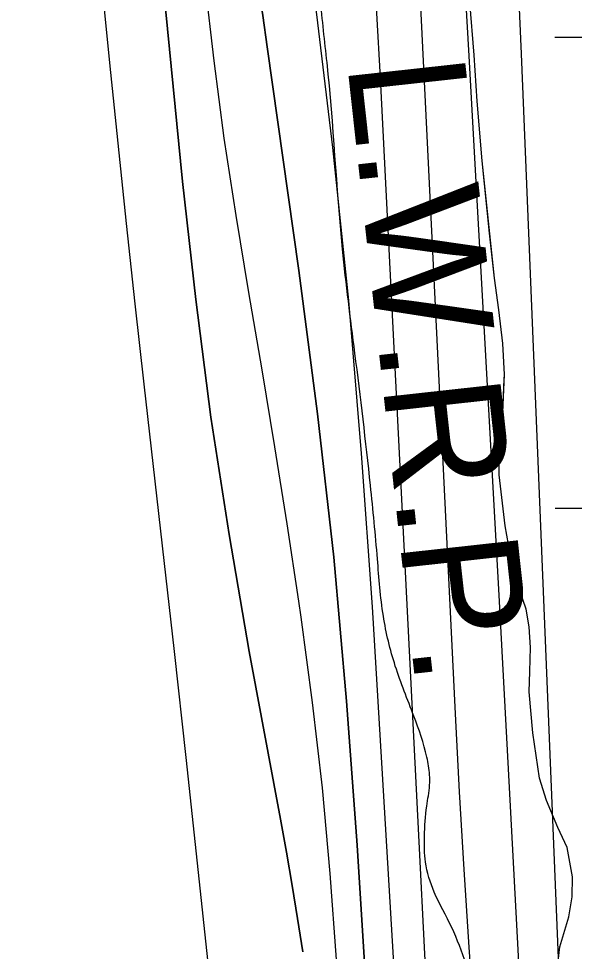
# Model space of a CAD drawing. Extents: x 3297716 to 3335574, y 688621 to 713991.
# Drawn here: x 3325137 to 3325529, y 710910 to 711569 of the extents above; entities that cross this region are included whole.
import ezdxf

# ---------------------------------------------------------------- set-up
doc = ezdxf.new("R2010")
doc.units = 0
for name, color, linetype in [('V-RIVR-EDGE', 7, 'Continuous'), ('V-SITE-VEGE', 7, 'Continuous'), ('V-TOPO-DPTH', 7, 'Continuous'), ('V-TOPO-MAJR', 7, 'Continuous'), ('V-TOPO-MINR', 7, 'Continuous'), ('V-TOPO-WATR', 7, 'Continuous'), ('V-TOPO-WATR-IDEN', 7, 'Continuous'), ('V-WETL-SWMP', 7, 'Continuous')]:
    doc.layers.add(name, color=color, linetype=linetype)

msp = doc.modelspace()

# ---------------------------------------------------------------- linework, layer by layer
at = {"layer": 'V-RIVR-EDGE'}
msp.add_spline([(3324700.3, 701692.21), (3324707.78, 701736.4), (3324708.99, 701756.57), (3324710.58, 701771.69), (3324714.89, 701788.35), (3324722.34, 701822.07), (3324727.05, 701846.49), (3324726.7, 701860.46), (3324727.5, 701871.7), (3324731.02, 701883.32), (3324734.93, 701894.95), (3324738.07, 701910.07), (3324740.85, 701935.65), (3324742.08, 701963.57), (3324744.08, 701986.84), (3324750.35, 702014.74), (3324758.19, 702047.69), (3324765.99, 702067.83), (3324770.69, 702085.66), (3324776.59, 702119.38), (3324779, 702151.95), (3324775.93, 702165.53), (3324775.95, 702172.13), (3324776.75, 702182.21), (3324782.22, 702198.09), (3324784.57, 702207.4), (3324787.31, 702220.57), (3324790.84, 702234.91), (3324790.48, 702247.32), (3324788.58, 702261.68), (3324792.88, 702276.4), (3324795.23, 702286.48), (3324796.04, 702301.6), (3324796.1, 702322.16), (3324796.58, 702361.71), (3324797.04, 702388.47), (3324797.08, 702405.53), (3324798.28, 702420.65), (3324800.24, 702428.79), (3324800.25, 702434.22), (3324799.12, 702447.41), (3324799.13, 702452.84), (3324801.49, 702463.69), (3324801.9, 702472.61), (3324804.67, 702494.71), (3324803.17, 702516.82), (3324800.1, 702530.78), (3324799.37, 702550.18), (3324800.98, 702572.28), (3324801.8, 702588.95), (3324801.84, 702605.24), (3324799.92, 702613.39), (3324799.56, 702626.19), (3324799.61, 702646.74), (3324796.53, 702655.67), (3324796.55, 702664.2), (3324795.87, 702699.88), (3324799.07, 702741.75), (3324804.98, 702779.74), (3324812.05, 702815.01), (3324811.68, 702822.77), (3324810.22, 702858.07), (3324812.61, 702884.04), (3324819.67, 702918.15), (3324824.8, 702951.1), (3324831.5, 702996.46), (3324832.33, 703018.17), (3324835.5, 703046.86), (3324839.48, 703086.41), (3324850.1, 703144.94), (3324857.56, 703182.54), (3324864.24, 703218.2), (3324872.54, 703282.56), (3324900.83, 703429.08), (3324908.27, 703460.86), (3324916.46, 703480.61), (3324923.86, 703491.84), (3324931.26, 703505.01), (3324939.47, 703529.42), (3324949.64, 703567.01), (3324957.5, 703607.71), (3324964.97, 703649.19), (3324975.98, 703709.27), (3324982.57, 703710.03), (3324987.24, 703714.67), (3324987.29, 703735.23), (3324987.72, 703753.45), (3324992.41, 703770.12), (3324995.53, 703775.92), (3325004.46, 703777.84), (3325009.5, 703779.38), (3325011.06, 703783.64), (3325012.63, 703791.78), (3325016.97, 703820.47), (3325016.6, 703829), (3325013.93, 703846.07), (3325008.93, 703864.31), (3325004.69, 703873.24), (3325006.26, 703880.61), (3325008.99, 703887.58), (3325017.91, 703888.72), (3325028.38, 703888.31), (3325034.21, 703891.78), (3325035, 703896.82), (3325038.14, 703911.16), (3325044.39, 703929.37), (3325050.24, 703944.48), (3325054.93, 703959.21), (3325054.96, 703971.23), (3325056.93, 703984.8), (3325059.31, 704004.96), (3325061.26, 704009.61), (3325066.7, 704013.08), (3325069.03, 704017.34), (3325072.96, 704034.4), (3325083.15, 704079.75), (3325083.58, 704096.81), (3325081.31, 704118.53), (3325074.39, 704143.37), (3325068.22, 704159.67), (3325067.85, 704164.71), (3325072.94, 704185.64), (3325083.49, 704218.97), (3325091.32, 704246.87), (3325097.94, 704259.26), (3325105.32, 704263.9), (3325113.47, 704263.88), (3325125.09, 704261.52), (3325136.71, 704254.12), (3325147.54, 704241.3), (3325156.81, 704227.7), (3325159.92, 704228.86), (3325160.32, 704235.45), (3325158.78, 704241.66), (3325154.93, 704249.43), (3325146.03, 704261.08), (3325125.54, 704282.85), (3325115.1, 704298.78), (3325109.32, 704312.75), (3325105.86, 704323.62), (3325105.49, 704333.31), (3325105.52, 704342.23), (3325105.54, 704350.38), (3325117.67, 704396.5), (3325125.12, 704427.5), (3325138.44, 704482.15), (3325165.86, 704592.22), (3325178.75, 704632.52), (3325185.01, 704655.38), (3325194.42, 704694.53), (3325194.86, 704714.3), (3325191.4, 704727.5), (3325190.64, 704734.48), (3325194.56, 704751.14), (3325194.6, 704767.82), (3325194.64, 704786.05), (3325194.29, 704801.17), (3325187.35, 704813.99), (3325187.75, 704820.97), (3325189.32, 704827.56), (3325195.54, 704836.07), (3325206.82, 704846.13), (3325216.91, 704852.69), (3325227.03, 704867.41), (3325241.05, 704891.03), (3325252.36, 704914.65), (3325257.03, 704923.18), (3325257.06, 704932.87), (3325257.85, 704940.62), (3325263.31, 704951.47), (3325270.33, 704969.68), (3325273.06, 704976.65), (3325273.5, 704994.49), (3325272.74, 705001.08), (3325268.87, 705005.36), (3325263.85, 705014.68), (3325262.32, 705024.38), (3325261.98, 705041.05), (3325263.97, 705061.6), (3325273.72, 705085.24), (3325279.96, 705100.34), (3325281.94, 705115.08), (3325281.96, 705125.55), (3325280.45, 705139.51), (3325280.47, 705148.82), (3325284.02, 705172.08), (3325289.12, 705198.05), (3325292.67, 705219.76), (3325304.48, 705292.63), (3325310, 705327.13), (3325312.4, 705358.93), (3325312.45, 705379.87), (3325308.65, 705410.9), (3325306.8, 705446.2), (3325306.09, 705471.79), (3325307.72, 705505.53), (3325312.5, 705553.61), (3325315.27, 705577.25), (3325322.71, 705605.93), (3325333.67, 705648.56), (3325336.07, 705678.81), (3325335.76, 705709.83), (3325338.11, 705717.97), (3325344.33, 705722.61), (3325351.71, 705730.73), (3325354.45, 705740.81), (3325361.48, 705759.8), (3325365.38, 705767.93), (3325374.72, 705783.42), (3325382.14, 705800.46), (3325392.69, 705833.01), (3325397.79, 705857.43), (3325405.65, 705900.46), (3325409.65, 705948.15), (3325411.66, 705977.23), (3325415.64, 706019.88), (3325415.73, 706054.39), (3325416.61, 706097.05), (3325414.35, 706125.75), (3325407.46, 706162.61), (3325405.59, 706188.21), (3325405.67, 706223.11), (3325404.23, 706268.1), (3325403.6, 706324.72), (3325403.68, 706356.91), (3325406.04, 706372.8), (3325405.68, 706384.82), (3325408.6, 706464.7), (3325405.61, 706509.7), (3325405.31, 706547.7), (3325405.8, 706587.65), (3325414.09, 706646.57), (3325419.6, 706681.85), (3325425.48, 706706.65), (3325425.91, 706723.33), (3325425.55, 706735.74), (3325420.96, 706761.34), (3325415.97, 706779.58), (3325416.8, 706804.01), (3325418.06, 706840.07), (3325420.8, 706852.87), (3325429, 706876.11), (3325434.86, 706890.06), (3325437.2, 706898.59), (3325437.22, 706906.34), (3325430.7, 706932.73), (3325426.49, 706958.33), (3325428.52, 706993.62), (3325433.24, 707021.92), (3325436.36, 707027.73), (3325439.09, 707035.48), (3325443.79, 707052.91), (3325452, 707078.49), (3325452.4, 707085.86), (3325445.46, 707099.45), (3325437.35, 707116.14), (3325435.45, 707129.72), (3325434.74, 707155.71), (3325437.16, 707193.7), (3325443.57, 707277.07), (3325445.56, 707298.78), (3325449.11, 707321.65), (3325456.53, 707344.9), (3325477.62, 707403.02), (3325488.91, 707421.99), (3325492.05, 707435.56), (3325494.41, 707449.9), (3325499.99, 707510.77), (3325504.69, 707528.99), (3325510.97, 707558.44), (3325513.74, 707580.54), (3325514.6, 707615.05), (3325515.06, 707645.69), (3325512.78, 707664.31), (3325511.29, 707691.07), (3325510.62, 707731.4), (3325506.86, 707780.28), (3325505.38, 707807.04), (3325503.84, 707814.41), (3325499.6, 707822.18), (3325498.83, 707826.83), (3325499.62, 707831.87), (3325502.74, 707838.07), (3325504.7, 707846.6), (3325505.89, 707857.06), (3325504.76, 707870.25), (3325502.46, 707882.67), (3325502.1, 707894.69), (3325503.69, 707910.97), (3325508.38, 707924.92), (3325510.73, 707934.23), (3325511.16, 707950.12), (3325515.88, 707978.03), (3325517.14, 708014.49), (3325518.47, 708082.35), (3325523.26, 708136.63), (3325524.9, 708175.79), (3325523.76, 708185.49), (3325521.07, 708195.19), (3325520.7, 708202.17), (3325521.91, 708220.4), (3325524.66, 708236.29), (3325525.88, 708258), (3325524.78, 708283.99), (3325523.65, 708298.34), (3325523.69, 708311.53), (3325525.67, 708328.2), (3325527.24, 708336.72), (3325526.09, 708343.71), (3325524.97, 708360.39), (3325525, 708373.18), (3325527.36, 708384.04), (3325533.23, 708405.35), (3325534.83, 708427.45), (3325536.05, 708449.17), (3325536.49, 708470.11), (3325539.7, 708514.7), (3325540.9, 708527.88), (3325542.48, 708539.51), (3325543.3, 708557.73), (3325546.49, 708594.57), (3325546.96, 708626.36), (3325549.32, 708639.93), (3325548.17, 708644.2), (3325545.85, 708648.47), (3325545.86, 708653.51), (3325548.66, 708688.02), (3325550.73, 708740.37), (3325553.15, 708777.2), (3325553.62, 708810.55), (3325555.63, 708840.8), (3325554.12, 708855.15), (3325554.92, 708867.17), (3325554.95, 708878.03), (3325555.75, 708890.05), (3325555.01, 708903.62), (3325554.27, 708917.97), (3325554.31, 708931.93), (3325555.13, 708949.38), (3325555.55, 708965.67), (3325554.84, 708992.04), (3325554.1, 709005.23), (3325554.13, 709017.64), (3325556.49, 709028.88), (3325556.91, 709042.06), (3325555.04, 709072.71), (3325556.68, 709106.44), (3325555.98, 709137.47), (3325556.83, 709166.16), (3325556.12, 709196.02), (3325555.4, 709218.52), (3325552.35, 709238.3), (3325550.49, 709270.88), (3325549.74, 709282.13), (3325551.33, 709294.54), (3325557.56, 709306.54), (3325563.01, 709315.45), (3325564.98, 709325.53), (3325565, 709334.06), (3325557.32, 709364.72), (3325551.92, 709377.14), (3325545.73, 709382.97), (3325537.6, 709389.97), (3325534.51, 709396.18), (3325531.82, 709405.89), (3325530.68, 709414.42), (3325530.72, 709429.54), (3325531.15, 709448.16), (3325531.58, 709464.83), (3325538.64, 709496.61), (3325542.17, 709510.95), (3325542.19, 709522.2), (3325536.84, 709554.01), (3325527.22, 709584.67), (3325525.7, 709596.7), (3325525.72, 709604.46), (3325526.53, 709618.8), (3325531.21, 709629.65), (3325532.82, 709653.69), (3325533.26, 709673.08), (3325530.62, 709702.95), (3325522.99, 709752.6), (3325519.17, 709778.98), (3325515.75, 709807.3), (3325515.82, 709833.28), (3325518.26, 709880.98), (3325528.52, 709950.37), (3325530.94, 709991.08), (3325532.21, 710034.9), (3325533.92, 710097.72), (3325535.61, 710155.11), (3325530.24, 710177.62), (3325528.34, 710191.58), (3325528.37, 710205.16), (3325527.63, 710217.96), (3325519.13, 710232.33), (3325503.65, 710246.32), (3325495.15, 710257.98), (3325492.87, 710276.21), (3325489.44, 710303.37), (3325485.24, 710326.26), (3325483.8, 710372.41), (3325479.6, 710398.01), (3325474.23, 710425.56), (3325465.39, 710453.89), (3325460.8, 710481.44), (3325458.95, 710517.51), (3325460.99, 710557.06), (3325466.1, 710586.52), (3325467.31, 710604.36), (3325465.82, 710630.73), (3325464.73, 710658.66), (3325467.54, 710697.43), (3325467.24, 710735.05), (3325466.9, 710752.5), (3325466.93, 710764.91), (3325466.2, 710782.75), (3325467.78, 710796.32), (3325469.74, 710804.84), (3325470.15, 710810.66), (3325469.41, 710826.95), (3325464.45, 710858.76), (3325452.53, 710900.67), (3325442.51, 710926.68), (3325430.16, 710951.53), (3325424.01, 710972.88), (3325423.28, 710991.1), (3325424.88, 711012.43), (3325426.86, 711027.16), (3325426.88, 711034.53), (3325424.97, 711046.94), (3325415.73, 711076.05), (3325402.64, 711111.37), (3325394.19, 711146.69), (3325390.03, 711187.03), (3325385.11, 711239.01), (3325374.1, 711332.49), (3325365.36, 711405.81), (3325354.44, 711537.69), (3325349.9, 711583.07), (3325345.01, 711646.3), (3325338.88, 711676.95), (3325338.15, 711695.57), (3325338.18, 711705.65), (3325337.05, 711718.84), (3325330.51, 711741.73), (3325317.82, 711782.48), (3325303.19, 711828.28), (3325297.43, 711850.4), (3325295.54, 711868.63), (3325290.26, 711932.24), (3325286.93, 711996.24), (3325287.08, 712055.19), (3325286.35, 712073.41), (3325282.53, 712096.3), (3325276, 712124.24), (3325270.24, 712146.36), (3325270.26, 712154.5), (3325274.54, 712159.92), (3325277.27, 712165.35), (3325277.67, 712171.16), (3325277.31, 712181.63), (3325276.55, 712187.45), (3325275.01, 712195.21), (3325271.97, 712208.08)], degree=3, dxfattribs=at)
at = {"layer": 'V-SITE-VEGE'}
msp.add_lwpolyline([(3325517.38, 710900.64), (3325518.9, 710912.95), (3325525.2, 710934.1), (3325527.63, 710948.31), (3325527.81, 710962.49), (3325524.15, 710983.29), (3325517.36, 710997.36), (3325509.4, 711016.46), (3325504.54, 711032.08), (3325499.82, 711064.11), (3325497.1, 711093.09), (3325497.79, 711107.49), (3325498.08, 711124.53), (3325497.28, 711138.99), (3325495.16, 711151.64), (3325486.22, 711177.37), (3325480.17, 711210.33), (3325476.12, 711246.57), (3325476.17, 711263.74), (3325478.05, 711279.96), (3325479.79, 711317.4), (3325478.68, 711339.18), (3325475.79, 711362.98), (3325472.61, 711385.53), (3325464.03, 711468.21), (3325460.43, 711510.51), (3325458.42, 711542.87), (3325455.3, 711580.54)], dxfattribs=at)
at = {"layer": 'V-TOPO-DPTH'}
for points in [[(3325233.93, 712208.04), (3325184, 712207.99), (3325197.97, 712042.52), (3325201.35, 712002.44), (3325204.72, 711962.35), (3325208.07, 711922.26), (3325211.42, 711882.17), (3325211.46, 711881.65), (3325214.86, 711841.83), (3325218.39, 711802.02), (3325222.09, 711762.23), (3325225.91, 711722.44), (3325252.31, 711453.69), (3325261.59, 711370.3), (3325272.29, 711287.11), (3325285.14, 711204.23), (3325299.42, 711121.55), (3325321.44, 711003.17), (3325325.67, 710979.81), (3325329.75, 710956.43), (3325333.6, 710933), (3325337.31, 710909.55)], [(3325184, 712207.99), (3325197.97, 712042.52), (3325201.35, 712002.44), (3325204.72, 711962.35), (3325208.07, 711922.26), (3325211.42, 711882.17), (3325211.46, 711881.65), (3325214.86, 711841.83), (3325218.39, 711802.02), (3325222.09, 711762.23), (3325225.91, 711722.44), (3325252.31, 711453.69), (3325261.59, 711370.3), (3325272.29, 711287.11), (3325285.14, 711204.23), (3325299.42, 711121.55), (3325321.44, 711003.17), (3325325.67, 710979.81), (3325329.75, 710956.43), (3325333.6, 710933), (3325337.31, 710909.55)], [(3325431.23, 710754.61), (3325392.25, 711526.98), (3325389.57, 711572.71), (3325386.4, 711618.39), (3325382.49, 711664.02), (3325378.08, 711709.61), (3325375.88, 711730.6), (3325371.83, 711765.61), (3325367.28, 711800.55), (3325361.98, 711835.38), (3325356.18, 711870.15), (3325339.95, 711961.37), (3325326.07, 712041.75), (3325312.73, 712122.22), (3325300.21, 712202.83), (3325299.42, 712208.11), (3325233.93, 712208.04)], [(3325387.35, 710796.08), (3325375.7, 710984.77), (3325368.2, 711086.59), (3325359.11, 711188.25), (3325347.61, 711289.66), (3325334.52, 711390.92), (3325312.18, 711548.93), (3325308.97, 711571.04), (3325305.65, 711593.13), (3325302.16, 711615.2), (3325298.56, 711637.25), (3325295.04, 711659.31), (3325291.73, 711681.4), (3325288.74, 711703.53), (3325285.98, 711725.7), (3325279.51, 711780.69), (3325278.31, 711791.09), (3325277.13, 711801.5), (3325275.98, 711811.91), (3325274.85, 711822.33), (3325239.2, 712157.3), (3325233.93, 712208.04)], [(3325233.93, 712208.04), (3325239.2, 712157.3), (3325274.85, 711822.33), (3325275.98, 711811.91), (3325277.13, 711801.5), (3325278.31, 711791.09), (3325279.51, 711780.69), (3325285.98, 711725.7), (3325288.74, 711703.53), (3325291.73, 711681.4), (3325295.04, 711659.31), (3325298.56, 711637.25), (3325302.16, 711615.2), (3325305.65, 711593.13), (3325308.97, 711571.04), (3325312.18, 711548.93), (3325334.52, 711390.92), (3325347.61, 711289.66), (3325359.11, 711188.25), (3325368.2, 711086.59), (3325375.7, 710984.77), (3325387.35, 710796.08)]]:
    msp.add_lwpolyline(points, dxfattribs=at)
at = {"layer": 'V-TOPO-MAJR'}
msp.add_lwpolyline([(3325523.74, 710761.2), (3325491.78, 711544), (3325489.86, 711586.67), (3325487.71, 711629.32), (3325485.2, 711671.96), (3325482.46, 711714.58), (3325481.99, 711721.39), (3325478.96, 711760.57), (3325475.47, 711799.7), (3325471.29, 711838.76), (3325466.65, 711877.78), (3325444.98, 712047.19), (3325430.22, 712155.61), (3325422.47, 712208.23)], dxfattribs=at)
at = {"layer": 'V-TOPO-MINR'}
for points in [[(3325270.8, 710897.34), (3325262.85, 710972.09), (3325254.78, 711046.82), (3325246.52, 711121.54), (3325238.15, 711196.24), (3325225.21, 711310.49), (3325218.89, 711367.2), (3325212.7, 711423.93), (3325206.73, 711480.68), (3325200.89, 711537.44), (3325197.06, 711575.36), (3325193.29, 711613.18), (3325189.56, 711651), (3325185.92, 711688.84), (3325182.33, 711726.67), (3325177.36, 711779.66), (3325176.31, 711791.01), (3325175.28, 711802.36), (3325174.27, 711813.71), (3325173.28, 711825.07), (3325140.27, 712207.94)], [(3325337.31, 710909.55), (3325333.6, 710933), (3325329.75, 710956.43), (3325325.67, 710979.81), (3325321.44, 711003.17), (3325299.42, 711121.55), (3325285.14, 711204.23), (3325272.29, 711287.11), (3325261.59, 711370.3), (3325252.31, 711453.69), (3325225.91, 711722.44), (3325222.09, 711762.23), (3325218.39, 711802.02), (3325214.86, 711841.83), (3325211.46, 711881.65), (3325211.42, 711882.17), (3325208.07, 711922.26), (3325204.72, 711962.35), (3325201.35, 712002.44), (3325197.97, 712042.52), (3325184, 712207.99)], [(3325361.08, 710904.15), (3325356.66, 710964.81), (3325351.19, 711025.36), (3325344.15, 711085.74), (3325336.07, 711146.02), (3325334.44, 711157.14), (3325326.16, 711211.74), (3325317.57, 711266.29), (3325308.51, 711320.76), (3325299.15, 711375.19), (3325290.11, 711429.65), (3325281.81, 711484.22), (3325274.63, 711538.95), (3325268.2, 711593.78), (3325251.47, 711749.96), (3325248.75, 711775.86), (3325246.09, 711801.77), (3325243.53, 711827.7), (3325241.04, 711853.62), (3325229.34, 711977.88), (3325221.15, 712065.95), (3325213.09, 712154.03), (3325208.26, 712208.01)], [(3325409.07, 710775.56), (3325386.45, 711153.12), (3325378.84, 711261.49), (3325369.74, 711369.72), (3325358.41, 711477.74), (3325345.59, 711585.61), (3325320.25, 711781.61), (3325318.92, 711791.37), (3325317.5, 711801.12), (3325315.95, 711810.85), (3325314.3, 711820.56), (3325309.75, 711846.39), (3325305.89, 711869.03), (3325302.2, 711891.69), (3325298.76, 711914.4), (3325295.48, 711937.13), (3325291.46, 711966.22), (3325286.42, 712003.54), (3325281.55, 712040.87), (3325276.93, 712078.24), (3325272.47, 712115.63), (3325261.76, 712208.07)], [(3325431.23, 710754.61), (3325392.25, 711526.98), (3325389.57, 711572.71), (3325386.4, 711618.39), (3325382.49, 711664.02), (3325378.08, 711709.61), (3325375.88, 711730.6), (3325371.83, 711765.61), (3325367.28, 711800.55), (3325361.98, 711835.38), (3325356.18, 711870.15), (3325339.95, 711961.37), (3325326.07, 712041.75), (3325312.73, 712122.22), (3325300.21, 712202.83), (3325299.42, 712208.11)], [(3325458.66, 710857.74), (3325454.8, 710912.66), (3325451.21, 710967.61), (3325448.04, 711022.58), (3325445.13, 711077.56), (3325410.2, 711788.78), (3325409.87, 711794.58), (3325409.48, 711800.37), (3325409, 711806.15), (3325408.46, 711811.93), (3325405.51, 711841.04), (3325403.21, 711861.34), (3325400.59, 711881.59), (3325397.49, 711901.78), (3325394.08, 711921.92), (3325393.99, 711922.4), (3325390.29, 711942.75), (3325386.58, 711963.1), (3325382.85, 711983.44), (3325379.12, 712003.79), (3325353.24, 712144.61), (3325342.24, 712208.15)], [(3325495.94, 710787.57), (3325482.58, 711038.87), (3325475.75, 711165.76), (3325468.82, 711292.65), (3325461.74, 711419.52), (3325454.55, 711546.39), (3325442.41, 711758.2), (3325441.04, 711779.15), (3325439.43, 711800.07), (3325437.48, 711820.97), (3325435.3, 711841.85), (3325424.63, 711936.38), (3325416.25, 712004.27), (3325406.95, 712072.02), (3325396.26, 712139.56), (3325384.65, 712206.97), (3325384.42, 712208.19)]]:
    msp.add_lwpolyline(points, dxfattribs=at)
at = {"layer": 'V-TOPO-WATR'}
msp.add_lwpolyline([(3325387.35, 710796.08), (3325375.7, 710984.77), (3325368.2, 711086.59), (3325359.11, 711188.25), (3325347.61, 711289.66), (3325334.52, 711390.92), (3325312.18, 711548.93), (3325308.97, 711571.04), (3325305.65, 711593.13), (3325302.16, 711615.2), (3325298.56, 711637.25), (3325295.04, 711659.31), (3325291.73, 711681.4), (3325288.74, 711703.53), (3325285.98, 711725.7), (3325279.51, 711780.69), (3325278.31, 711791.09), (3325277.13, 711801.5), (3325275.98, 711811.91), (3325274.85, 711822.33), (3325239.2, 712157.3), (3325233.93, 712208.04)], dxfattribs=at)
at = {"layer": 'V-WETL-SWMP'}
for p, q in [((3325515.25, 711555.68), (3325539.79, 711555.7)), ((3325515.53, 711223), (3325547.52, 711223.03))]:
    msp.add_line(p, q, dxfattribs=at)
msp.add_lwpolyline([(3325517.38, 710900.64), (3325518.9, 710912.95), (3325525.2, 710934.1), (3325527.63, 710948.31), (3325527.81, 710962.49), (3325524.15, 710983.29), (3325517.36, 710997.36), (3325509.4, 711016.46), (3325504.54, 711032.08), (3325499.82, 711064.11), (3325497.1, 711093.09), (3325497.79, 711107.49), (3325498.08, 711124.53), (3325497.28, 711138.99), (3325495.16, 711151.64), (3325486.22, 711177.37), (3325480.17, 711210.33), (3325476.12, 711246.57), (3325476.17, 711263.74), (3325478.05, 711279.96), (3325479.66, 711314.11), (3325479.79, 711317.4), (3325478.68, 711339.18), (3325475.79, 711362.98), (3325472.61, 711385.53), (3325469.25, 711417.28), (3325464.03, 711468.21), (3325460.43, 711510.51), (3325458.42, 711542.87), (3325455.3, 711580.54)], dxfattribs=at)

# ---------------------------------------------------------------- texts
at = {"layer": 'V-TOPO-WATR-IDEN'}
msp.add_text('L.W.R.P.', height=83, rotation=276.27722, dxfattribs=at).set_placement((3325368.59, 711537.3))

doc.saveas('drawing.dxf')
